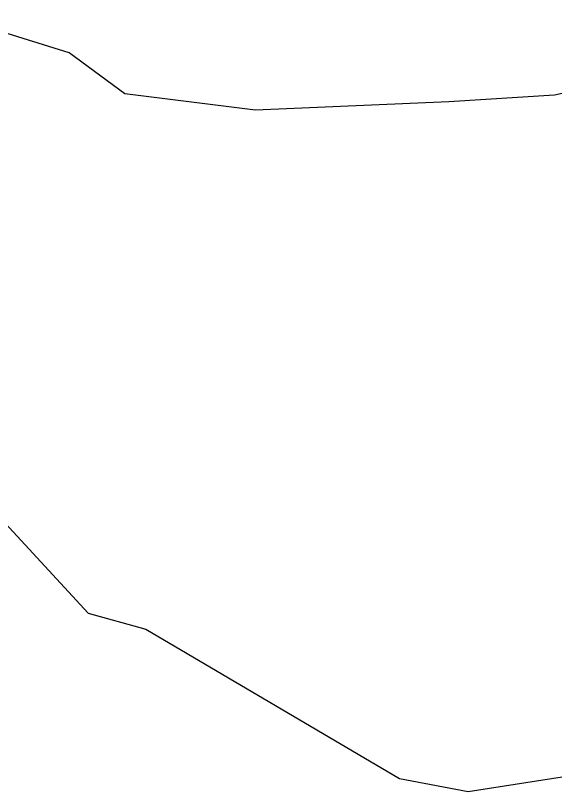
# Model space of a CAD drawing. Extents: x 1300404 to 1323571, y 234004 to 252077.
# Drawn here: x 1311215 to 1311760, y 238715 to 239499 of the extents above; entities that cross this region are included whole.
import ezdxf

# ---------------------------------------------------------------- set-up
doc = ezdxf.new("R2010")
doc.units = 0
doc.layers.add('R_Flooplain', color=7, linetype='Continuous')

msp = doc.modelspace()

# ---------------------------------------------------------------- linework, layer by layer
at = {"layer": 'R_Flooplain'}
for p, q in [((1311269.33, 239461.41), (1311147.8, 239498.99)), ((1311325.33, 239419.88), (1311269.33, 239461.41)), ((1311803.61, 239428.45), (1311759.57, 239418.57)), ((1311457.59, 239403.54), (1311325.33, 239419.88)), ((1311759.57, 239418.57), (1311652.78, 239411.85)), ((1311652.78, 239411.85), (1311457.59, 239403.54)), ((1311080.54, 239120.08), (1311288.32, 238895.48)), ((1311288.32, 238895.48), (1311346.79, 238879.23)), ((1311346.79, 238879.23), (1311603, 238728.4)), ((1311672.51, 238715.22), (1311801.75, 238735.32)), ((1311603, 238728.4), (1311672.51, 238715.22))]:
    msp.add_line(p, q, dxfattribs=at)

doc.saveas('drawing.dxf')
